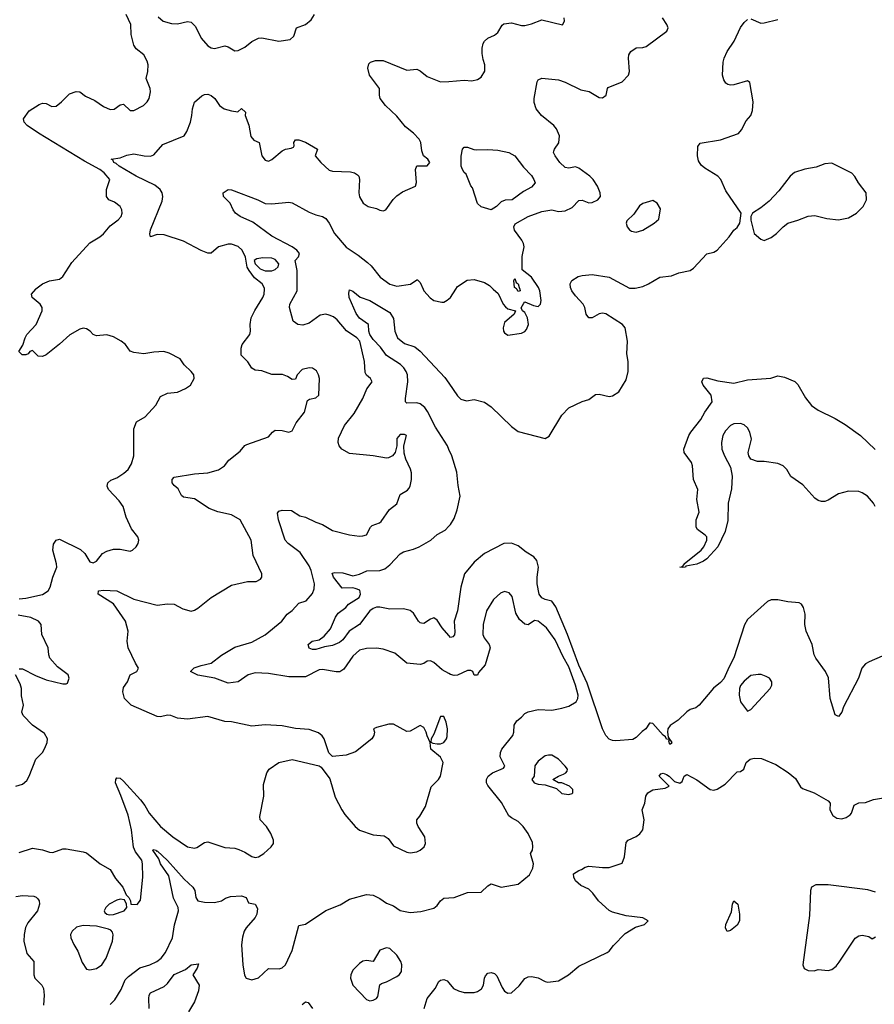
# Model space of a CAD drawing. Header units: inches. Extents: x 2001573 to 2220545, y 644482 to 846830.
# Tile 489 of 656: x 2117454 to 2122523, y 775756 to 781598. Entities that reach past the tile are written whole.
import ezdxf

# ---------------------------------------------------------------- set-up
doc = ezdxf.new("R2010")
doc.units = ezdxf.units.IN
doc.header["$MEASUREMENT"] = 0
for name, color, linetype in [('C1717', 7, 'Continuous'), ('C1718', 7, 'Continuous'), ('C1727', 7, 'Continuous'), ('C1728', 7, 'Continuous')]:
    doc.layers.add(name, color=color, linetype=linetype)

msp = doc.modelspace()

# ---------------------------------------------------------------- linework, layer by layer
at = {"layer": 'C1717', "color": 5}
for points, elevation in [([(2117450, 778160.9), (2117490, 778165), (2117590, 778187.6), (2117622.2, 778210), (2117633.8, 778230), (2117649.9, 778290.2), (2117673.5, 778350), (2117672.2, 778370), (2117650.9, 778450), (2117654.7, 778485.2), (2117670, 778510.6), (2117690, 778516.4), (2117814.3, 778454.3), (2117839.6, 778430), (2117870, 778382), (2117890, 778375.5), (2117910, 778385.5), (2117946, 778430), (2117970, 778443.8), (2118010, 778457.1), (2118050, 778455.5), (2118110, 778444.9), (2118122, 778450), (2118144, 778470), (2118157.2, 778490), (2118161.2, 778510), (2118154, 778530), (2118116.9, 778576.9), (2118086.2, 778646.2), (2118066.9, 778710), (2118043.7, 778743.7), (2117981.3, 778810), (2117973.3, 778830), (2117976.2, 778850), (2117993.9, 778866.1), (2118030, 778880.4), (2118072.1, 778907.9), (2118097.6, 778930), (2118117.3, 778962.7), (2118130.9, 779010.9), (2118131.4, 779170), (2118147.1, 779212.9), (2118198.8, 779241.2), (2118261.5, 779310), (2118290, 779361.6), (2118330, 779381.6), (2118390, 779388.7), (2118437.2, 779410), (2118466.6, 779430), (2118489.6, 779470), (2118487.6, 779490), (2118471.5, 779511.5), (2118429.8, 779549.8), (2118405.8, 779585.8), (2118340.1, 779620.1), (2118309.6, 779629.6), (2118250, 779626), (2118190, 779616.3), (2118130, 779622.4), (2118110, 779632), (2118080.5, 779670), (2118055.8, 779690), (2118010, 779716.5), (2117970, 779728.9), (2117910, 779721.6), (2117890, 779729.5), (2117870.9, 779750.9), (2117850, 779763.6), (2117830, 779767.6), (2117810, 779762.4), (2117750.9, 779729.1), (2117690, 779672.8), (2117610, 779609.7), (2117590, 779599.6), (2117562.5, 779602.5), (2117530, 779635.3), (2117514, 779630), (2117504.7, 779615.3), (2117490.5, 779609.5), (2117468.7, 779610), (2117449, 779630), (2117472.5, 779667.5), (2117486, 779710), (2117497.2, 779730), (2117551.2, 779788.8), (2117587.6, 779870), (2117587.8, 779890), (2117574.7, 779910), (2117528, 779950), (2117523, 779970), (2117549.7, 780000)], 380), ([(2117450, 776656.3), (2117530, 776681.3), (2117590, 776673), (2117630, 776658), (2117650, 776655.5), (2117710, 776679.1), (2117730, 776679.1), (2117830, 776661.3), (2117850, 776654), (2117930.8, 776590), (2117990, 776555.8), (2118022.6, 776502.6), (2118064.9, 776450), (2118085.4, 776405.4), (2118102, 776390), (2118112, 776370), (2118114, 776350), (2118150, 776348), (2118170, 776374), (2118183.9, 776510), (2118182, 776590), (2118177.4, 776610), (2118140.8, 776660.8), (2118128.9, 776688.9), (2118116.3, 776790), (2118097.1, 776877.1), (2118054.7, 776994.7), (2118021.7, 777070), (2118023.6, 777090), (2118030, 777099.1), (2118050, 777097), (2118070, 777080.3), (2118170, 776969.2), (2118196.1, 776936.1), (2118222.2, 776890), (2118290, 776810.3), (2118362, 776750), (2118450, 776690.5), (2118490, 776681.6), (2118505.2, 776685.2), (2118550, 776716.3), (2118570, 776720.4), (2118670, 776685.5), (2118730, 776682), (2118754.4, 776674.4), (2118790, 776658.4), (2118830, 776632.7), (2118850, 776627), (2118870, 776630.5), (2118901.2, 776650), (2118945.2, 776690), (2118959.3, 776710), (2118959.3, 776730), (2118942.9, 776770), (2118918.4, 776810), (2118880.7, 776850), (2118877.6, 776870), (2118901.2, 776990), (2118899.3, 777060.7), (2118919.3, 777130), (2118933.2, 777150), (2118990, 777190.5), (2119070, 777207.3), (2119230, 777171), (2119242, 777162), (2119292.8, 777092.8), (2119324.4, 776984.4), (2119364.9, 776910), (2119382.5, 776882.5), (2119443.8, 776810), (2119470, 776788.2), (2119550, 776760.4), (2119615.1, 776755.1), (2119638.9, 776738.9), (2119670, 776696.4), (2119750, 776659), (2119770, 776655.2), (2119810, 776661.1), (2119829.3, 776670), (2119852.7, 776690), (2119861.2, 776710), (2119857.2, 776750), (2119818, 776810), (2119809.3, 776830), (2119809.2, 776850), (2119827.7, 776872.3), (2119860.5, 776930), (2119894.7, 777045.2), (2119938.7, 777090), (2119949.7, 777110), (2119966.3, 777190), (2119950, 777222.9), (2119893.2, 777270), (2119888.7, 777310), (2119870, 777348), (2119865.1, 777370), (2119850, 777397.2), (2119830, 777409.4), (2119770, 777375.6), (2119750, 777374), (2119670, 777417.6), (2119642.8, 777417.2), (2119570, 777399), (2119552, 777390), (2119558.8, 777370), (2119554.8, 777350), (2119542.8, 777330), (2119445.8, 777254.2), (2119390, 777233.6), (2119310, 777226), (2119287.5, 777247.5), (2119259.6, 777330), (2119248.2, 777348.2), (2119226.5, 777366.5), (2119170, 777387), (2119090, 777391.8), (2119010, 777407.3), (2118910, 777414), (2118830, 777406.6), (2118710, 777431.6), (2118670, 777433.6), (2118570, 777463.1), (2118450, 777446.6), (2118390, 777453), (2118350, 777469.7), (2118330, 777471.3), (2118290, 777460.7), (2118270, 777463.6), (2118114.5, 777530), (2118075.1, 777570), (2118066, 777610), (2118070, 777636), (2118094, 777670), (2118110, 777711), (2118148, 777730), (2118159, 777750), (2118140.1, 777780.1), (2118097.2, 777870), (2118090.9, 777910), (2118097.4, 777970), (2118081.3, 778030), (2118010, 778131), (2117919.5, 778190), (2117922, 778210), (2117950, 778212.9), (2118030, 778209.2), (2118130, 778158.9), (2118270, 778124.7), (2118331.3, 778131.3), (2118370.3, 778130.3), (2118422.2, 778102.2), (2118470, 778087.7), (2118490, 778093.4), (2118510, 778105.7), (2118590, 778168.9), (2118710, 778243.1), (2118804.9, 778264.9), (2118855.5, 778264.5), (2118882, 778278), (2118889.2, 778290), (2118889.4, 778310), (2118838.3, 778418.3), (2118826.3, 778510), (2118762, 778630), (2118710, 778660.4), (2118630, 778678.8), (2118578.3, 778698.3), (2118490, 778755.8), (2118425.7, 778765.7), (2118414.5, 778774.5), (2118394.4, 778814.4), (2118370, 778833.3), (2118357.7, 778850), (2118358, 778870), (2118370, 778884.4), (2118490, 778903.8), (2118570, 778908.5), (2118633.3, 778926.7), (2118668, 778950), (2118694.8, 778985.2), (2118761.6, 779038.4), (2118790, 779070.7), (2118802, 779078), (2118930, 779123), (2118953.2, 779150), (2118970, 779162), (2119010, 779160.5), (2119050, 779150.8), (2119070, 779158), (2119093.7, 779206.3), (2119142.6, 779270), (2119161.8, 779338.2), (2119172.8, 779347.2), (2119210, 779354.4), (2119227.3, 779370), (2119231.3, 779470), (2119227, 779490), (2119214.2, 779514.2), (2119189.6, 779529.6), (2119170, 779531.8), (2119130, 779522.4), (2119100.4, 779490), (2119090, 779465.2), (2119070, 779462.9), (2119041.4, 779481.4), (2119012.5, 779492.5), (2118950, 779492.4), (2118890, 779515.1), (2118850, 779519.1), (2118829.8, 779529.8), (2118807.9, 779567.9), (2118766.9, 779606.9), (2118767.1, 779650), (2118773.3, 779670), (2118818.8, 779730), (2118822.6, 779750), (2118819.9, 779790), (2118827.5, 779830), (2118847.8, 779872.2), (2118896.1, 779950), (2118903, 779970), (2118905.4, 780000)], 360), ([(2120000, 777718.3), (2119959.8, 777739.8), (2119910, 777784.8), (2119890, 777794.6), (2119870, 777791.8), (2119850, 777777.4), (2119830, 777771.1), (2119750, 777779.6), (2119679.3, 777839.3), (2119610, 777863.6), (2119570, 777869.6), (2119510, 777867), (2119470, 777857.6), (2119430, 777821.6), (2119376.7, 777743.3), (2119351.9, 777728.1), (2119330, 777727.6), (2119250, 777741.8), (2119230, 777739.8), (2119150, 777699.3), (2119050, 777697.8), (2118930, 777719.3), (2118850, 777722.6), (2118809.5, 777710.5), (2118750, 777669.6), (2118690, 777662), (2118610.6, 777690.6), (2118510, 777707.8), (2118466.6, 777730), (2118488.7, 777751.3), (2118530, 777766.7), (2118590, 777780.6), (2118650, 777826.4), (2118730, 777874.3), (2118830, 777904.6), (2118910, 777947.5), (2119007.8, 778030), (2119040.5, 778070), (2119070, 778091.5), (2119110, 778135.3), (2119153.6, 778150), (2119190, 778194), (2119199.8, 778220.2), (2119202, 778250), (2119183.4, 778330), (2119170, 778358.3), (2119117.5, 778437.5), (2119047.2, 778490), (2119028.7, 778510), (2118988.7, 778630), (2118982.9, 778670), (2118990, 778682.8), (2119010, 778688.2), (2119065.5, 778685.5), (2119115.1, 778655.1), (2119150, 778646), (2119210, 778616.9), (2119250, 778603.2), (2119310, 778568), (2119410, 778542), (2119470, 778533), (2119490, 778535.5), (2119510, 778542), (2119533.6, 778586.4), (2119543.8, 778596.2), (2119587.3, 778612.7), (2119598.7, 778621.3), (2119647.8, 778692.2), (2119690, 778724.9), (2119710, 778780.4), (2119753.8, 778806.2), (2119762.8, 778817.2), (2119770, 778830.7), (2119778.6, 778870), (2119777.5, 778910), (2119771.7, 778931.7), (2119744.4, 778990), (2119734.2, 779025.8), (2119732, 779070), (2119749, 779130), (2119736.6, 779136.6), (2119710, 779136.2), (2119690, 779113.2), (2119690.8, 779070), (2119680.4, 779030), (2119665.5, 779010), (2119641.2, 778998.8), (2119630, 778996.9), (2119550.7, 779010.7), (2119410, 779024.8), (2119364.5, 779050), (2119349.7, 779069.7), (2119343.6, 779090), (2119344.4, 779115.6), (2119379.7, 779190), (2119437.9, 779262.1), (2119488.3, 779350), (2119513, 779407), (2119544.5, 779450), (2119534, 779470), (2119510, 779489.6), (2119503.7, 779503.7), (2119499.5, 779570), (2119470.4, 779690), (2119453.7, 779710), (2119392.3, 779752.3), (2119336.4, 779816.4), (2119314.3, 779834.3), (2119290, 779845.7), (2119270, 779849.9), (2119235.3, 779844.7), (2119170, 779798.4), (2119133.8, 779786.2), (2119103.7, 779790), (2119076.3, 779810), (2119054.7, 779890), (2119055.6, 779910), (2119098.8, 779990), (2119098.9, 780000)], 340), ([(2120000, 779048.3), (2119990.4, 779070), (2119920.9, 779180.9), (2119872.9, 779272.9), (2119856.3, 779296.3), (2119830, 779317.8), (2119810, 779324.7), (2119750, 779323.5), (2119742, 779330), (2119741.4, 779350), (2119756.8, 779450), (2119754.6, 779490), (2119746.8, 779510), (2119733.2, 779533.1), (2119712.9, 779552.9), (2119630, 779605.3), (2119594.1, 779654.1), (2119550, 779700.6), (2119530.6, 779730), (2119523.8, 779750), (2119522, 779790), (2119470, 779827.8), (2119450, 779855.1), (2119409, 779950), (2119405.3, 779974.7), (2119410, 779994.8), (2119430, 779988.2), (2119472.7, 779952.7), (2119530, 779932.3), (2119650, 779861.2), (2119670, 779824.4), (2119678.9, 779750), (2119694.5, 779710), (2119736.8, 779676.8), (2119797.4, 779657.4), (2119830, 779632), (2119975.9, 779475.9), (2120000, 779440.5)], 320), ([(2119846.2, 780000), (2119850.4, 779990), (2119887.7, 779947.7), (2119910, 779932.7), (2119958.4, 779921.6), (2119970, 779922), (2119990, 779933), (2120000, 779941.8)], 340), ([(2120000, 777943.6), (2119960.2, 777990), (2119930, 778035.8), (2119910, 778048.4), (2119890, 778041.7), (2119850, 778014.8), (2119836.8, 778016.8), (2119830, 778018.3), (2119819.7, 778030), (2119790, 778076.3), (2119770, 778092.6), (2119730, 778102.7), (2119650, 778099.9), (2119590, 778112.3), (2119570, 778111.7), (2119550, 778104.3), (2119530, 778089.9), (2119469.6, 778010), (2119408.5, 777970), (2119370, 777918.2), (2119350, 777902.3), (2119310, 777885), (2119262.5, 777877.5), (2119210, 777860.4), (2119190, 777860.4), (2119170, 777869.7), (2119165.1, 777890), (2119189.5, 777910), (2119230, 777918.3), (2119260, 777940), (2119297.1, 777983), (2119327.8, 778052.2), (2119343.3, 778076.7), (2119388.6, 778110), (2119403.1, 778130), (2119467.1, 778170), (2119475.3, 778190), (2119472.2, 778212.2), (2119443.9, 778223.9), (2119430, 778227.5), (2119365.6, 778225.6), (2119315.4, 778290), (2119306.7, 778313.3), (2119322.5, 778317.5), (2119370, 778316.3), (2119430, 778298.8), (2119470, 778308.5), (2119513.1, 778326.9), (2119590, 778329.5), (2119620.4, 778339.6), (2119650, 778364.1), (2119710, 778429.1), (2119730, 778441.5), (2119790, 778456.1), (2119822.9, 778470), (2119891.6, 778510), (2119930, 778542.4), (2119977.2, 778570), (2120000, 778592.8)], 320), ([(2117450, 777745.5), (2117470, 777746.4), (2117546.7, 777706.7), (2117610, 777681.1), (2117710, 777657.1), (2117730, 777656.3), (2117738, 777662), (2117747.3, 777690), (2117740.5, 777710), (2117677.3, 777757.3), (2117633.3, 777810), (2117626, 777830), (2117622, 777870), (2117585.1, 777950), (2117580.9, 778010), (2117565.1, 778030), (2117519.3, 778050), (2117444.6, 778064.6)], 380), ([(2117430, 777050.3), (2117470, 777062), (2117495.9, 777084.1), (2117510.7, 777109.3), (2117549.8, 777210.2), (2117589.5, 777250.5), (2117603.6, 777276.4), (2117617.6, 777310), (2117618.7, 777330), (2117602, 777362), (2117530, 777411.3), (2117474.7, 777470), (2117466, 777490), (2117475.6, 777530), (2117465.5, 777585.5), (2117464.6, 777630), (2117456.9, 777656.9), (2117429.7, 777710)], 380), ([(2117990, 775755.2), (2118017.5, 775782.6), (2118056.4, 775843.6), (2118080.1, 775899.9), (2118098.5, 775921.5), (2118167.1, 775972.9), (2118225.6, 775990), (2118267.6, 776010), (2118292.2, 776030), (2118317.9, 776062.1), (2118360.2, 776150), (2118371.9, 776228.1), (2118395.6, 776310), (2118394, 776330), (2118366.2, 776386.2), (2118337.6, 776517.6), (2118289.9, 776590), (2118278.4, 776618.4), (2118243.5, 776670), (2118245.4, 776674.6), (2118263, 776670), (2118264.7, 776664.7), (2118270, 776666), (2118330, 776609.4), (2118430, 776498.3), (2118480.2, 776450), (2118492.6, 776430), (2118499.1, 776390), (2118511, 776370), (2118550, 776361.3), (2118610, 776360.3), (2118650, 776369.2), (2118675, 776385), (2118705, 776395), (2118770, 776398.9), (2118797.3, 776390), (2118810, 776358), (2118850.7, 776350), (2118863.4, 776323.4), (2118859.6, 776290), (2118851.4, 776270), (2118797.8, 776210), (2118785.8, 776190), (2118774.7, 776154.7), (2118768.9, 776108.9), (2118777.4, 775990), (2118788, 775928), (2118798, 775910), (2118830, 775900.5), (2118870, 775912.7), (2118930, 775967.4), (2118993.2, 775966.8), (2119010, 775972), (2119029.8, 775990.2), (2119070, 776075.3), (2119110, 776223), (2119150, 776230.3), (2119270, 776311.6), (2119354, 776346), (2119410, 776379.5), (2119510, 776407.3), (2119550, 776402.8), (2119590, 776384), (2119630, 776356.3), (2119670, 776339.3), (2119710, 776312.7), (2119770, 776299.5), (2119833, 776307), (2119910, 776325.2), (2119930, 776342), (2119950, 776370.4), (2119970, 776384.9), (2120000, 776387.6)], 340), ([(2117430, 776395.6), (2117470, 776401.1), (2117536.8, 776396.8), (2117551.5, 776391.5), (2117561.1, 776381.1), (2117568.9, 776370), (2117571.6, 776350), (2117559, 776310), (2117501.3, 776238.7), (2117487.9, 776212.1), (2117479.8, 776170), (2117479.4, 776130), (2117497.2, 776057.2), (2117537.8, 776010), (2117538, 775930), (2117543.5, 775910), (2117585, 775870), (2117594.5, 775850), (2117599.3, 775810), (2117594.3, 775750)], 340), ([(2118221.5, 775730), (2118219.5, 775790), (2118222, 775810), (2118230, 775824.2), (2118310, 775861.3), (2118330, 775879.3), (2118370, 775932), (2118438, 775962), (2118470, 775990.7), (2118515.2, 775995.2), (2118507, 775970), (2118480.3, 775930), (2118518, 775870), (2118515.3, 775835.3), (2118491.1, 775770), (2118455.9, 775710)], 320), ([(2119853.1, 775730), (2119871.3, 775790), (2119918.4, 775850), (2119939.3, 775890), (2119950, 775899.1), (2119970, 775903), (2119990, 775894.9), (2120000, 775883)], 320), ([(2119130, 775754), (2119150, 775770.8), (2119165.8, 775765.8), (2119190, 775730.8)], 320)]:
    msp.add_lwpolyline(points, dxfattribs=dict(at, elevation=elevation))
for points, elevation in [([(2119970, 777464), (2119950, 777464), (2119910, 777359), (2119894.8, 777330), (2119892, 777312), (2119904.7, 777304.7), (2119930, 777301.6), (2119950, 777302), (2119970, 777308.7), (2119986, 777330), (2119990, 777344.7), (2119991.1, 777391.1), (2119983.7, 777430)], 360), ([(2118050, 776379.3), (2118030, 776374), (2117985.5, 776350), (2117964.9, 776330), (2117954, 776310), (2117959.8, 776299.8), (2117971.3, 776290), (2117985.7, 776285.7), (2118010, 776288.5), (2118074, 776310), (2118088.7, 776330), (2118088, 776350), (2118075.3, 776375.3)], 360), ([(2117830, 776223.5), (2117790, 776212.8), (2117764.4, 776190), (2117755.8, 776170), (2117758, 776150), (2117774.6, 776110), (2117799.6, 776070), (2117823.5, 776003.5), (2117850, 775964.9), (2117870, 775959.3), (2117910, 775968.5), (2117941.6, 775990), (2117967.3, 776030), (2118005.1, 776130), (2118008.3, 776168.3), (2118003.5, 776183.5), (2117994.6, 776194.6), (2117981.1, 776201.1), (2117910, 776219.3)], 360), ([(2119630, 776091.3), (2119590, 776076.3), (2119550, 776009.2), (2119510, 776014.8), (2119490, 776010.8), (2119470, 775998.5), (2119430, 775957.6), (2119418, 775930), (2119415.8, 775910), (2119430.3, 775870), (2119510, 775784.9), (2119530, 775776.4), (2119550, 775779.5), (2119569.7, 775790.3), (2119577.8, 775802.2), (2119590, 775870.8), (2119600.5, 775879.5), (2119630, 775888.4), (2119690, 775920.3), (2119707.3, 775932.7), (2119718, 775950), (2119721.3, 775990), (2119714.3, 776010), (2119690, 776047.3), (2119650, 776087.6)], 340)]:
    msp.add_lwpolyline(points, close=True, dxfattribs=dict(at, elevation=elevation))
at = {"layer": 'C1718', "color": 5}
for points, elevation in [([(2117549.7, 780000), (2117550, 780000.3), (2117589.8, 780030.2), (2117630, 780048.7), (2117690, 780058.3), (2117710, 780074.6), (2117762.8, 780157.2), (2117870, 780273.7), (2117930, 780310.5), (2117950, 780328.2), (2117990, 780374.9), (2118038.4, 780410), (2118055.1, 780430), (2118061.3, 780450), (2118058.7, 780470), (2118049.4, 780490), (2118015.9, 780515.9), (2117982, 780530), (2117968.7, 780550), (2117969, 780590), (2117989, 780650), (2117955.4, 780690), (2117929.7, 780710), (2117838.3, 780758.3), (2117565, 780925), (2117498.7, 780970), (2117480.8, 780990), (2117476.1, 781010), (2117510, 781058), (2117570, 781095.8), (2117590, 781103.1), (2117610, 781101.3), (2117643.6, 781083.6), (2117670, 781086), (2117701.6, 781110), (2117750, 781159.1), (2117788.2, 781171.8), (2117810.8, 781170), (2117845.1, 781145.1), (2117899.2, 781119.2), (2117950, 781083.2), (2117990, 781065.1), (2118013.4, 781066.6), (2118050, 781092.7), (2118070, 781096), (2118110, 781060.3), (2118130, 781059.6), (2118187.6, 781090), (2118209.7, 781110), (2118220.9, 781130), (2118229, 781170), (2118228.2, 781190), (2118203.5, 781250), (2118214.5, 781290), (2118216, 781330), (2118210, 781352.6), (2118190, 781389.8), (2118145.5, 781425.5), (2118130, 781447), (2118115, 781510), (2118112.1, 781570), (2118086.2, 781630)], 380), ([(2118275.5, 781615.5), (2118305.5, 781590), (2118355.1, 781575.1), (2118390, 781574.6), (2118450, 781586.7), (2118470, 781583.8), (2118496.9, 781556.9), (2118530, 781487.7), (2118570, 781443.7), (2118590, 781432.2), (2118610, 781427.2), (2118670, 781442.6), (2118690, 781437.1), (2118730, 781412.7), (2118750, 781416.4), (2118790, 781434.4), (2118830.6, 781469.4), (2118870, 781487.7), (2118890.3, 781490.3), (2118990, 781470.4), (2119059, 781481), (2119079, 781501), (2119095.3, 781550), (2119150, 781570.6), (2119183, 781597), (2119202, 781630)], 380), ([(2118905.4, 780000), (2118905.8, 780005.8), (2118892.9, 780030), (2118846.8, 780066.8), (2118815, 780110), (2118803.9, 780130), (2118793.6, 780190), (2118774, 780230), (2118750, 780252.3), (2118710, 780266), (2118690, 780266), (2118634, 780250), (2118590, 780213), (2118570, 780212.1), (2118530, 780228.2), (2118425, 780284.9), (2118310, 780321.1), (2118270, 780324.5), (2118229, 780309), (2118225.6, 780325.6), (2118230, 780351), (2118299.4, 780520.6), (2118303.7, 780550), (2118298.4, 780570), (2118286.2, 780590), (2118256, 780616), (2118145.4, 780670), (2118043.1, 780730), (2118025.2, 780745.2), (2118011.6, 780750), (2118005.7, 780765.7), (2117997.2, 780770), (2118050, 780779), (2118090, 780794.9), (2118130, 780803.1), (2118192, 780790), (2118230, 780788.5), (2118250, 780797.1), (2118302.2, 780857.7), (2118429.2, 780910), (2118445.4, 780934.6), (2118466.3, 780990), (2118475.6, 781030), (2118478.4, 781070), (2118491.6, 781108.4), (2118534.2, 781145.8), (2118550, 781154), (2118570, 781155.5), (2118590, 781147.7), (2118610.7, 781130), (2118639.1, 781090), (2118667.3, 781070), (2118710, 781057.1), (2118748.4, 781051.6), (2118770, 781070.7), (2118794, 781050), (2118792, 781030), (2118813.3, 780973.3), (2118824.3, 780904.3), (2118842.6, 780882.6), (2118874.8, 780870), (2118890, 780791), (2118910, 780764.4), (2118930, 780759.3), (2118950, 780768), (2119010, 780820.5), (2119030, 780830.5), (2119064.7, 780835.3), (2119077.2, 780842.8), (2119082, 780850), (2119079, 780870), (2119090, 780884.7), (2119110, 780884.9), (2119150, 780871.7), (2119221, 780830), (2119206, 780790), (2119239.3, 780750), (2119290, 780704.9), (2119310, 780699), (2119416.4, 780696.4), (2119438.8, 780690), (2119458.3, 780678.3), (2119465.5, 780670), (2119468.5, 780650), (2119464.6, 780570), (2119470, 780546.8), (2119490.6, 780510), (2119521, 780490), (2119570, 780477), (2119590, 780467), (2119610, 780463.7), (2119625.2, 780470), (2119668.7, 780531.3), (2119690, 780552.7), (2119723.8, 780576.2), (2119801.2, 780610), (2119807.3, 780632.7), (2119800.5, 780710), (2119809.7, 780730.3), (2119870, 780730.8), (2119886, 780750), (2119875.1, 780770), (2119849.7, 780789.7), (2119839.1, 780819.1), (2119833, 780870), (2119823, 780890), (2119790, 780924.2), (2119741.7, 780961.7), (2119690, 781026.2), (2119623.5, 781090), (2119592.8, 781130), (2119588, 781150), (2119588, 781190), (2119528.4, 781270), (2119518.7, 781310), (2119523.9, 781336.1), (2119533.8, 781346.2), (2119563.8, 781356.2), (2119610, 781355.6), (2119750, 781298.9), (2119810, 781304.9), (2119830, 781294), (2119870, 781260.3), (2119950, 781228.8), (2120000, 781232.4)], 360), ([(2119098.9, 780000), (2119100.4, 780110), (2119088.6, 780170), (2119108.3, 780191.7), (2119113.3, 780210), (2119097.1, 780230), (2119069.8, 780250), (2118950, 780313.3), (2118836.7, 780396.7), (2118762, 780430), (2118734.5, 780450), (2118719.3, 780470), (2118702.7, 780510), (2118662.9, 780550), (2118660.7, 780570), (2118690, 780590.3), (2118710, 780588.2), (2118867.3, 780530), (2118910, 780508.2), (2118950, 780506), (2119050, 780514.9), (2119070, 780512), (2119170, 780455.6), (2119210, 780439.5), (2119250, 780430.8), (2119270, 780418.8), (2119290, 780390.8), (2119321.6, 780330), (2119390, 780247.9), (2119461.3, 780201.3), (2119517.1, 780157.1), (2119537.8, 780137.8), (2119592.7, 780070), (2119650, 780029.1), (2119690, 780016.9), (2119771, 780029), (2119810, 780055.5), (2119814.2, 780054.2), (2119830, 780038), (2119846.2, 780000)], 340)]:
    msp.add_lwpolyline(points, dxfattribs=dict(at, elevation=elevation))
at = {"layer": 'C1718', "color": 5, "elevation": 360}
msp.add_lwpolyline([(2118895.7, 780184.3), (2118860.9, 780179.1), (2118843.8, 780170), (2118850.2, 780150), (2118880.4, 780120.4), (2118910, 780107.5), (2118950, 780108.8), (2118970, 780115.8), (2118987.4, 780132.6), (2118990.4, 780150), (2118970, 780176), (2118950, 780183.9)], close=True, dxfattribs=at)
at = {"layer": 'C1727', "color": 5}
for points, elevation in [([(2120000, 779941.8), (2120010, 779950.6), (2120040.8, 780000)], 340), ([(2120000, 779440.5), (2120050, 779367.2), (2120070, 779346.3), (2120103.7, 779336.3), (2120150, 779344.4), (2120210, 779328.5), (2120250, 779301.7), (2120370, 779184.2), (2120410, 779154.9), (2120570, 779114), (2120593.8, 779126.2), (2120668.6, 779251.4), (2120710, 779294.9), (2120790, 779331.7), (2120830, 779343.8), (2120870, 779374), (2120890, 779376.5), (2120950, 779361.3), (2120970, 779366), (2121006.6, 779390), (2121050, 779462), (2121063.1, 779510), (2121063.1, 779570), (2121054.6, 779614.6), (2121058.1, 779690), (2121044.3, 779770), (2121028.9, 779790), (2120930, 779852.1), (2120910, 779856.8), (2120890, 779853.3), (2120850, 779828.9), (2120829.6, 779830), (2120813.3, 779850), (2120806.6, 779890), (2120796.9, 779910), (2120750, 779960.3), (2120728.6, 779990), (2120724.4, 780000)], 320), ([(2120263, 780000), (2120292.7, 779972.7), (2120320.5, 779910), (2120334.7, 779894.7), (2120350, 779883), (2120394, 779870), (2120386, 779850), (2120330, 779802), (2120322, 779770), (2120324, 779750), (2120330, 779741), (2120350, 779726.8), (2120430, 779738), (2120450, 779747.3), (2120460.7, 779759.3), (2120471.5, 779790), (2120465.6, 779830), (2120450, 779861.2), (2120435.3, 779870), (2120428.4, 779888.4), (2120443.7, 779916.3), (2120450, 779924.7), (2120502, 779902), (2120530, 779896.3), (2120543.7, 779910), (2120547.3, 779932.7), (2120539.1, 779990), (2120535, 780000)], 340), ([(2120419.7, 780000), (2120422, 779990), (2120410, 779985.2), (2120401.9, 780000)], 340), ([(2122527.3, 778710), (2122517.3, 778730), (2122482.4, 778770), (2122450.9, 778790.9), (2122430, 778798.3), (2122370, 778800.1), (2122310, 778784.7), (2122250, 778746.9), (2122230, 778739.6), (2122210, 778738.8), (2122190, 778744.7), (2122170, 778758.5), (2122098.2, 778838.2), (2122028.4, 778888.4), (2122003.2, 778930), (2121981.6, 778950), (2121950, 778963.9), (2121870, 778976.7), (2121830, 778976.3), (2121791, 778991), (2121777.7, 779010), (2121775, 779030), (2121794.4, 779110), (2121784.3, 779150), (2121770, 779175.5), (2121750, 779194.5), (2121730, 779201.2), (2121690, 779199.1), (2121670, 779189.8), (2121641, 779159), (2121624.6, 779130), (2121616.6, 779090), (2121619.2, 779050), (2121634.4, 779010), (2121670, 778942), (2121679, 778890), (2121675.3, 778815.2), (2121656.8, 778730), (2121653.5, 778626.5), (2121638, 778562), (2121594.3, 778470), (2121530, 778399.7), (2121510, 778385.1), (2121470, 778367.7), (2121404.7, 778355.3), (2121402, 778350), (2121386.6, 778346.6), (2121369.2, 778349.2), (2121385.6, 778354.4), (2121395.3, 778364.7), (2121394, 778370), (2121495.1, 778450), (2121511.8, 778470), (2121529.2, 778510), (2121529, 778529), (2121520.2, 778540.2), (2121473.6, 778573.6), (2121466, 778586), (2121467, 778630), (2121483.2, 778676.8), (2121469.5, 778750.5), (2121475.3, 778810), (2121449.4, 778869.4), (2121443.7, 778950), (2121438, 778970), (2121395.6, 779030), (2121393.6, 779050), (2121422.8, 779130), (2121434.6, 779150), (2121494, 779226), (2121518.4, 779270), (2121560.4, 779330), (2121555.6, 779370), (2121508.4, 779430), (2121499.6, 779450), (2121509.6, 779470.4), (2121530, 779473), (2121595.3, 779455.2), (2121690, 779440.7), (2121770, 779461.3), (2121909.8, 779470.2), (2121950, 779484), (2121990, 779477.4), (2122051.3, 779451.3), (2122070, 779433.4), (2122113.9, 779353.9), (2122150, 779308.7), (2122190, 779282), (2122291.5, 779231.5), (2122350, 779195.8), (2122440.3, 779130), (2122528.7, 779048.7)], 280), ([(2120000, 778592.8), (2120010, 778602.8), (2120030, 778638), (2120049.2, 778690), (2120065.6, 778770), (2120053.7, 778833.7), (2120046.6, 778913.4), (2120016.9, 779010), (2120000, 779048.3)], 320), ([(2122570, 777820.8), (2122491.7, 777788.3), (2122470, 777775.1), (2122449, 777750), (2122429.1, 777690), (2122340.3, 777519.8), (2122330, 777489), (2122310, 777464), (2122290, 777474), (2122261, 777570), (2122251.9, 777691.9), (2122234, 777730), (2122175.1, 777810), (2122165.7, 777830), (2122154.7, 777890), (2122118.5, 777970), (2122109.8, 778010), (2122111.9, 778070), (2122103.5, 778110), (2122090.8, 778130.8), (2122077, 778137), (2122010, 778143.1), (2121950, 778156.1), (2121910, 778154.8), (2121890, 778146.6), (2121770, 778038.7), (2121752.9, 778007.1), (2121690, 777812), (2121661.2, 777758.8), (2121630, 777686), (2121610, 777664.2), (2121568.2, 777631.8), (2121484.9, 777530), (2121464.6, 777515.4), (2121430, 777504.2), (2121410, 777491.6), (2121359.3, 777440.7), (2121312.2, 777410), (2121297.6, 777390), (2121296.4, 777370), (2121300.7, 777340.7), (2121322, 777310), (2121316.9, 777303.1), (2121310, 777298), (2121303.1, 777316.9), (2121307.3, 777327.3), (2121290, 777329), (2121283.6, 777343.6), (2121270, 777352.7), (2121210, 777422.7), (2121196, 777424), (2121190, 777424), (2121167.3, 777390), (2121145.4, 777374.6), (2121110, 777338.7), (2121090, 777327.8), (2120990, 777319.7), (2120970, 777321.5), (2120950, 777329.8), (2120930, 777349.7), (2120910, 777389.7), (2120820.2, 777660.2), (2120770, 777768.9), (2120702.7, 777950), (2120633.4, 778113.4), (2120610, 778148.7), (2120570, 778157), (2120550, 778166.7), (2120535.8, 778190), (2120523.4, 778250), (2120523, 778290), (2120531.5, 778350), (2120521.5, 778390), (2120504.1, 778410), (2120458.1, 778438.1), (2120410, 778476.7), (2120370, 778492), (2120324.9, 778490), (2120210, 778431.2), (2120150, 778379), (2120091.5, 778310), (2120070.7, 778230), (2120050.1, 778090), (2120030.2, 778030), (2120034.5, 777965.5), (2120032.4, 777947.6), (2120022.9, 777937.1), (2120010, 777931.9), (2120000, 777943.6)], 320), ([(2120000, 776387.6), (2120030, 776390.3), (2120110, 776419.3), (2120190, 776420.7), (2120230, 776458), (2120250, 776470.5), (2120310, 776450.5), (2120410.8, 776469.2), (2120476.9, 776523.1), (2120496.9, 776563.1), (2120500.5, 776590), (2120482.7, 776650), (2120495.1, 776670), (2120498.3, 776690), (2120495.3, 776715.3), (2120470, 776769.2), (2120439.6, 776810), (2120410, 776840.7), (2120370, 776861.2), (2120354.8, 776874.8), (2120312.5, 776952.5), (2120230, 777054), (2120222, 777070), (2120222.7, 777090), (2120233.2, 777110), (2120257.2, 777130), (2120323.2, 777156.8), (2120332.3, 777167.7), (2120304.4, 777224.4), (2120305.4, 777250), (2120314.3, 777270), (2120378.3, 777350), (2120385.1, 777370), (2120387.6, 777412.4), (2120402, 777438), (2120430, 777458.8), (2120450, 777481), (2120470, 777490.6), (2120530, 777505.5), (2120610, 777500.5), (2120670, 777512.2), (2120710, 777525.3), (2120754.5, 777550), (2120765.1, 777570), (2120765.6, 777590), (2120751, 777649), (2120710, 777758), (2120676.8, 777816.8), (2120630, 777918.7), (2120578.7, 777990), (2120530, 778029.6), (2120506.5, 778033.5), (2120470, 778007), (2120450, 778011.5), (2120418.8, 778038.8), (2120396.2, 778076.2), (2120375.5, 778175.5), (2120357.2, 778197.2), (2120330, 778204.2), (2120305.1, 778194.9), (2120263.2, 778156.8), (2120221.6, 778090), (2120202.5, 778010), (2120201.6, 777950), (2120209.2, 777930), (2120238.3, 777890), (2120244.9, 777870), (2120214, 777770), (2120175.8, 777724.2), (2120170, 777709.4), (2120150, 777709.3), (2120142, 777730), (2120130, 777737.2), (2120110, 777735.6), (2120050, 777707.7), (2120030, 777707.2), (2120010, 777712.9), (2120000, 777718.3)], 340), ([(2120000, 775883), (2120027.7, 775850), (2120055.8, 775835.8), (2120090, 775826), (2120150, 775825.5), (2120170, 775831.5), (2120192.7, 775847.3), (2120203.9, 775870), (2120209.8, 775910.2), (2120216.1, 775923.9), (2120230, 775939.5), (2120250, 775944.2), (2120270, 775938.4), (2120284.2, 775924.2), (2120315.1, 775855.1), (2120330, 775834), (2120350, 775822.4), (2120370, 775823.7), (2120415.5, 775864.4), (2120450, 775908.4), (2120470, 775919.5), (2120490, 775921.1), (2120530, 775912.9), (2120570, 775890.3), (2120586.4, 775886.4), (2120650, 775894.4), (2120709.6, 775930), (2120770, 775982.4), (2120937.8, 776062.2), (2120950, 776070.4), (2120974.9, 776105.1), (2121045.2, 776174.8), (2121106.5, 776213.5), (2121159, 776230), (2121181.2, 776250), (2121149.6, 776269.6), (2121050, 776280.5), (2120970, 776301.6), (2120950, 776312), (2120886, 776370), (2120854.2, 776414.2), (2120830, 776439), (2120781.5, 776461.5), (2120750, 776489), (2120741.2, 776510), (2120739, 776530), (2120769.5, 776550.5), (2120785.2, 776554.8), (2120808, 776570), (2120830, 776576), (2120910, 776566.8), (2120950, 776567.3), (2121026.3, 776593.7), (2121040.5, 776630), (2121050, 776714.8), (2121062.7, 776730), (2121110, 776751.6), (2121132.3, 776767.7), (2121148.9, 776791.1), (2121156.8, 776850), (2121145.6, 776910), (2121160.7, 776950), (2121168.2, 776990), (2121178.7, 777010), (2121210, 777027.9), (2121282.4, 777037.6), (2121305.2, 777050), (2121247, 777110), (2121256.5, 777123.5), (2121270, 777127.3), (2121290, 777119.3), (2121306.8, 777110), (2121337.3, 777077.3), (2121370, 777067.3), (2121382.7, 777077.3), (2121394, 777110), (2121410, 777119.1), (2121470, 777088), (2121550, 777031.1), (2121570, 777026.4), (2121590, 777031.2), (2121638.2, 777061.8), (2121710, 777134.8), (2121730, 777138), (2121749.3, 777150.7), (2121762, 777190), (2121786.6, 777210), (2121810, 777217.1), (2121853.6, 777213.6), (2121938.8, 777178.8), (2122011.8, 777131.8), (2122054.8, 777094.8), (2122085.7, 777045.7), (2122096.2, 777036.2), (2122166, 777010), (2122250, 776963), (2122260.4, 776950), (2122259.8, 776910), (2122276.3, 776876.3), (2122300.5, 776860.5), (2122330, 776855.9), (2122356.4, 776863.6), (2122379.3, 776880.6), (2122387.3, 776890), (2122403.5, 776936.5), (2122430, 776950.4), (2122470, 776954), (2122518, 776970), (2122590, 776983.7)], 320), ([(2122530, 776421.5), (2122485.1, 776434.9), (2122250, 776465.4), (2122175.9, 776464.1), (2122149.3, 776450), (2122143.4, 776430), (2122137.5, 776282.5), (2122098.2, 775990), (2122107.5, 775967.5), (2122130, 775956.5), (2122165.3, 775954.7), (2122190, 775962.7), (2122250, 775955.9), (2122270, 775961.2), (2122297.2, 775982.8), (2122314.7, 776005.3), (2122410, 776148.5), (2122430, 776161.3), (2122450, 776164.9), (2122490, 776157.1), (2122510, 776144.9), (2122530, 776156.4)], 320)]:
    msp.add_lwpolyline(points, dxfattribs=dict(at, elevation=elevation))
for points, elevation in [([(2121833.6, 777713.6), (2121790, 777705.7), (2121750, 777673.3), (2121730, 777648), (2121723.8, 777630), (2121720.7, 777590), (2121729.4, 777550), (2121770, 777495.5), (2121790, 777504.4), (2121905.1, 777630), (2121914, 777650), (2121914, 777670), (2121901.2, 777690), (2121881.3, 777701.3), (2121852.2, 777712.2)], 340), ([(2120610, 777234.7), (2120590, 777234.7), (2120570, 777229.6), (2120530, 777198.4), (2120508.5, 777170), (2120504.7, 777110), (2120491.3, 777090), (2120506, 777070), (2120530, 777062), (2120570, 777057.3), (2120636.8, 777036.8), (2120670, 777007.3), (2120710, 777001), (2120730, 777006), (2120735.3, 777010), (2120734, 777030), (2120715.3, 777050), (2120670, 777069), (2120649, 777069), (2120615.3, 777090), (2120648.7, 777110), (2120679.3, 777120.7), (2120694, 777130), (2120700.2, 777139.8), (2120702.9, 777150), (2120690, 777169.3), (2120650, 777209.6)], 340), ([(2121650, 776186.6), (2121640.4, 776210), (2121642.7, 776230), (2121675.3, 776304.7), (2121681.7, 776350), (2121690, 776370.4), (2121713.4, 776350), (2121722.8, 776290), (2121722.3, 776250), (2121710, 776226), (2121670, 776193.6)], 280)]:
    msp.add_lwpolyline(points, close=True, dxfattribs=dict(at, elevation=elevation))
at = {"layer": 'C1728', "color": 5}
for points, elevation in [([(2120000, 781232.4), (2120090, 781238.8), (2120134.8, 781234.8), (2120170, 781243.8), (2120190, 781257.3), (2120212.1, 781292.1), (2120212, 781330), (2120202, 781362), (2120197.7, 781397.7), (2120197.2, 781430), (2120202.6, 781457.4), (2120210, 781470.5), (2120230, 781488.5), (2120270, 781506), (2120290, 781522.4), (2120315.1, 781564.9), (2120325.9, 781574.1), (2120370, 781580.3), (2120430, 781564.4), (2120450, 781563.7), (2120490, 781572.7), (2120550, 781598), (2120672.9, 781567.1), (2120685.2, 781590), (2120683.7, 781610)], 360), ([(2120535, 780000), (2120530.9, 780010), (2120490, 780071.2), (2120433.8, 780113.8), (2120433.3, 780193.3), (2120445.5, 780250), (2120442, 780270), (2120431.9, 780290), (2120389.1, 780350), (2120383.9, 780370), (2120392.3, 780387.7), (2120468.8, 780431.2), (2120550, 780459.5), (2120609.3, 780469.3), (2120650, 780459.5), (2120690, 780463.1), (2120730, 780483.7), (2120770, 780525.5), (2120790, 780528), (2120830, 780510.7), (2120850, 780514), (2120882, 780530), (2120899, 780550), (2120897.2, 780570), (2120880.9, 780610), (2120855.1, 780650), (2120836.2, 780670), (2120770, 780717.6), (2120750, 780725.1), (2120710, 780718), (2120690, 780721.6), (2120656.9, 780750), (2120629.6, 780790), (2120620.9, 780810), (2120622, 780818), (2120625.2, 780830), (2120652.2, 780867.7), (2120655.3, 780910), (2120637.6, 780950), (2120622.2, 780970), (2120548.4, 781030), (2120518, 781070), (2120506.1, 781106.1), (2120505, 781130), (2120523, 781230), (2120530, 781240.5), (2120550, 781250.4), (2120650, 781240.9), (2120690, 781227.4), (2120782.2, 781182.2), (2120831.7, 781171.7), (2120890, 781136.4), (2120910, 781134.9), (2120931.5, 781150), (2120939.5, 781190), (2120944.6, 781195.4), (2121027, 781230), (2121064.5, 781270), (2121071.6, 781290), (2121065.1, 781370), (2121067.3, 781390), (2121079.3, 781410), (2121110, 781430.4), (2121150, 781432.7), (2121170, 781439.3), (2121292.3, 781530), (2121299.3, 781550), (2121292.7, 781570), (2121266.6, 781610)], 340), ([(2120724.4, 780000), (2120720.2, 780010), (2120718.4, 780030), (2120729, 780051), (2120766.6, 780073.4), (2120790, 780081.2), (2120850, 780086.4), (2120950.5, 780070), (2121070, 780005), (2121104.2, 780004.2), (2121150, 780015), (2121184, 780030), (2121250, 780070.2), (2121320.8, 780079.2), (2121364, 780096), (2121430, 780110.3), (2121450, 780124.2), (2121530, 780208), (2121570, 780218), (2121590, 780230.7), (2121661.2, 780310), (2121689.2, 780350), (2121710, 780366), (2121725.2, 780390), (2121734, 780450), (2121642, 780582), (2121612.8, 780650), (2121594.7, 780670), (2121517.2, 780717.2), (2121495.4, 780735.4), (2121480.2, 780760.2), (2121474.2, 780790), (2121475.1, 780844.9), (2121490, 780865.5), (2121610, 780885.2), (2121716.3, 780923.7), (2121735.5, 780944.5), (2121762.7, 780997.3), (2121789.4, 781030), (2121801, 781059), (2121803.6, 781110), (2121785.2, 781225.2), (2121770, 781235.1), (2121690, 781211.6), (2121670, 781209.7), (2121653.8, 781213.8), (2121642.4, 781222.4), (2121630, 781242), (2121622.9, 781270), (2121626.9, 781346.9), (2121632.2, 781370), (2121649.7, 781410), (2121691.1, 781470), (2121728.6, 781551.4), (2121750, 781580.7), (2121770, 781599.1)], 320), ([(2121790, 781603), (2121850, 781578.4), (2121870, 781579.5), (2121950, 781600.2)], 320), ([(2120401.9, 780000), (2120401.2, 780001.2), (2120389.6, 780010), (2120385.2, 780050), (2120390, 780062), (2120398, 780038), (2120410, 780031), (2120417.3, 780010), (2120419.7, 780000)], 340), ([(2120040.8, 780000), (2120050, 780014.8), (2120107, 780053), (2120150, 780057.1), (2120210, 780038), (2120240.6, 780020.6), (2120263, 780000)], 340)]:
    msp.add_lwpolyline(points, dxfattribs=dict(at, elevation=elevation))
for points, elevation in [([(2120165.5, 780825.5), (2120230, 780828.5), (2120290, 780824.4), (2120356, 780810), (2120390.5, 780790), (2120442.6, 780722.6), (2120490, 780672.7), (2120502.4, 780650), (2120510.3, 780629.7), (2120490, 780604), (2120441.4, 780578.6), (2120374, 780530), (2120332.7, 780527.3), (2120310, 780518), (2120282, 780490), (2120250, 780469.5), (2120190, 780488.2), (2120170, 780507), (2120140.1, 780600.1), (2120130, 780613.2), (2120101.4, 780681.5), (2120090, 780692), (2120081, 780710), (2120072.8, 780730), (2120072.1, 780787.9), (2120081.2, 780830), (2120090, 780841), (2120110, 780842.8), (2120147.7, 780827.7)], 340), ([(2122270, 780747.8), (2122230, 780743.8), (2122177.2, 780722.8), (2122110, 780712.2), (2122049.5, 780690.5), (2122022.8, 780670), (2121956.9, 780583.1), (2121898.2, 780521.8), (2121850, 780482), (2121801, 780450), (2121790.8, 780430), (2121791, 780409), (2121810.8, 780330), (2121850, 780296), (2121870, 780287.7), (2121910, 780304.9), (2121942.7, 780330), (2121981.2, 780370), (2122009.7, 780390.3), (2122070, 780408), (2122130, 780432.2), (2122170, 780435.8), (2122240.7, 780419.3), (2122310, 780410.4), (2122370, 780422), (2122416.9, 780450), (2122456.3, 780490), (2122476.3, 780530), (2122474.3, 780570), (2122429.2, 780629.2), (2122408.2, 780668.2), (2122390, 780688.2)], 320), ([(2121210, 780525.1), (2121150, 780507.8), (2121130, 780493.6), (2121096.1, 780443.9), (2121055.2, 780404.8), (2121050.6, 780390), (2121057.3, 780370), (2121070.4, 780350.4), (2121082.4, 780342.4), (2121110, 780337.1), (2121150, 780348.7), (2121218, 780390), (2121244.7, 780415.3), (2121255.3, 780475.3), (2121235.1, 780510)], 340)]:
    msp.add_lwpolyline(points, close=True, dxfattribs=dict(at, elevation=elevation))

doc.saveas('drawing.dxf')
